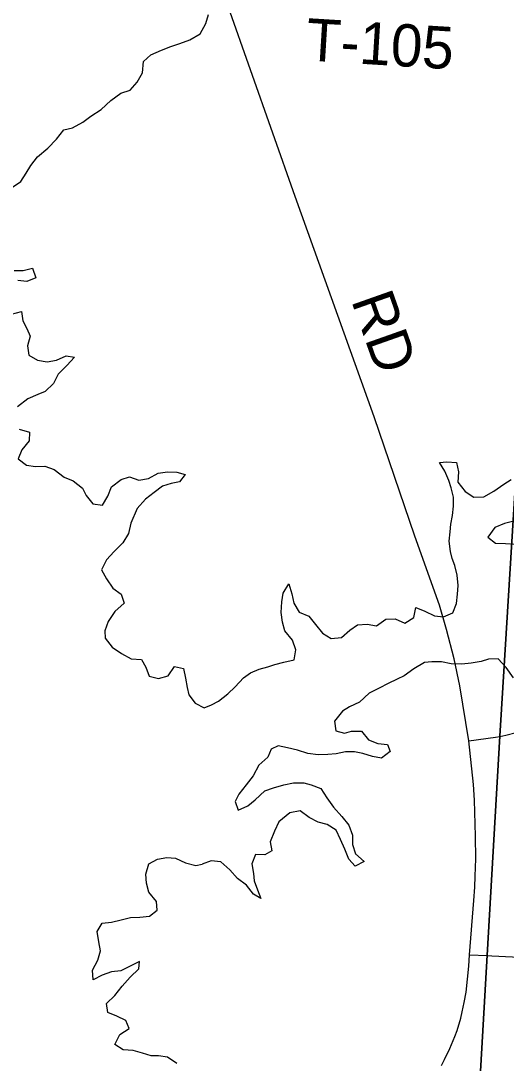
# Model space of a CAD drawing. Extents: x 114604 to 551442, y 316898 to 567001.
# Drawn here: x 218520 to 221964, y 469658 to 477053 of the extents above; entities that cross this region are included whole.
import ezdxf

# ---------------------------------------------------------------- set-up
doc = ezdxf.new("R2010")
doc.units = 0
for name, color, linetype in [('GE_P_Alignment_1000_Cardinal_Points', 7, 'Continuous'), ('GE_P_Alignment_500_Bearings', 7, 'Continuous'), ('GE_P_Alignment_500_Distances', 7, 'Continuous'), ('PM_P_Cells', 7, 'Continuous'), ('PM_P_CL_Double_Solid', 7, 'Continuous'), ('PM_P_Crosswalk', 7, 'Continuous'), ('VG_X_Tree_Line_Lt', 7, 'Continuous')]:
    doc.layers.add(name, color=color, linetype=linetype)

msp = doc.modelspace()

# ---------------------------------------------------------------- linework, layer by layer
at = {"layer": 'GE_P_Alignment_1000_Cardinal_Points'}
for points in [[(221703.6, 470426.2), (221829.7, 470421.5), (221860.8, 470419.8)], [(221860.8, 470419.8), (222104.4, 470407.1), (222382.2, 470392.1), (222523.4, 470385.4), (222636.6, 470378.7), (223150.3, 470353), (223471.1, 470334.9), (223541.7, 470348.6), (223603.3, 470369.6), (223684, 470399.6), (223766.2, 470426.7)]]:
    msp.add_lwpolyline(points, dxfattribs=at)
at = {"layer": 'GE_P_Alignment_500_Bearings'}
for points in [[(221699.8, 471945.3), (221635.6, 472334.3), (221593.5, 472526), (221540.6, 472735.4), (221489.6, 472907.4), (221316.4, 473396.5), (221027.5, 474243.2), (220465.8, 475806.8), (219990.5, 477154.9), (219958.9, 477242.8)], [(221699.8, 471945.3), (221886.9, 471970.4), (221918.7, 471975.8), (221961.5, 471984.6)], [(221961.5, 471984.6), (222034.6, 472005.1)], [(221703.6, 470426.2), (221735.1, 470811), (221740.3, 470907.1), (221744.5, 470984.1), (221747.8, 471107.3), (221747.1, 471269.6), (221738.2, 471523.2), (221731.2, 471636.1), (221699.8, 471945.3)], [(221503.7, 469641.6), (221526.2, 469683.2), (221564.6, 469761.6), (221600, 469846.5), (221615.4, 469889.8), (221641.7, 469977.9), (221652.5, 470022.5), (221666.6, 470089.6), (221679.5, 470161.6), (221698, 470347.1), (221703.6, 470426.2)]]:
    msp.add_lwpolyline(points, dxfattribs=at)
at = {"layer": 'GE_P_Alignment_500_Distances'}
for points in [[(222239.9, 477193.3), (221917.5, 471978.6), (221828.5, 470424.3), (221766.8, 469353.7), (221761.8, 469184.4), (221696.1, 466931.5), (221678.3, 466636.6), (221672.6, 466439), (221653, 466304.7), (221639, 465931), (221599.5, 465247.4), (221497.9, 463622.5), (221474, 463165.5), (221147.5, 458571), (221086.7, 457512.8), (220986.5, 455386.8), (220960.2, 454973.5), (220889.3, 453866.4), (220716.1, 450708.4)], [(221147.5, 458571), (221474, 463165.5), (221497.9, 463622.5), (221599.5, 465247.4), (221639, 465931), (221653, 466304.7), (221672.6, 466439), (221678.3, 466636.6), (221696.1, 466931.5), (221761.8, 469184.4), (221766.8, 469353.7), (221828.5, 470424.3), (221917.5, 471978.6), (222239.9, 477193.3), (225280.2, 477027.4), (225374.7, 477022.7), (225925.2, 476994.9), (227050.1, 476938.1), (228383.1, 476865.8), (229996.4, 476778.2)]]:
    msp.add_lwpolyline(points, dxfattribs=at)
at = {"layer": 'PM_P_Cells'}
msp.add_lwpolyline([(218453.3, 475868.6), (218520.9, 475913.2), (218558.4, 475971.6), (218591.9, 476025.9), (218639.3, 476088.4), (218710.8, 476151), (218772.2, 476213.6), (218825.6, 476280.1), (218887.4, 476294.6), (218959, 476335.3), (219016.6, 476377.8), (219090.2, 476424.4), (219157.6, 476487.1), (219229.1, 476539.7), (219296.8, 476562.3), (219344.3, 476618.8), (219383.7, 476685.2), (219391.1, 476765.3), (219442.7, 476811.8), (219518.3, 476844.4), (219584, 476871), (219647.8, 476891.6), (219719.5, 476918.2), (219793.1, 476960.9), (219832.5, 477033.3), (219851.9, 477097.5)], dxfattribs=at)
at = {"layer": 'VG_X_Tree_Line_Lt'}
for points in [[(218471.5, 475282.9), (218537.4, 475281), (218603.3, 475299.1), (218625.4, 475231.1), (218561.5, 475205), (218497.5, 475210.9)], [(218453.8, 474972.6), (218525.7, 474990.8), (218533.8, 474924.7), (218561.8, 474870.7), (218585.9, 474816.7), (218567.9, 474746.7), (218576, 474680.7), (218638, 474644.7), (218707.9, 474632.8), (218773.8, 474644.9), (218841.7, 474677.1), (218901.7, 474667.2), (218845.8, 474609.1), (218785.9, 474546.9), (218752, 474480.8), (218692.1, 474422.7), (218640.2, 474402.6), (218570.3, 474370.4), (218496.5, 474314.3)], [(218508.6, 474156.2), (218582.5, 474134.3), (218578.6, 474072.3), (218526.7, 474010.2), (218500.8, 473946.1), (218560.8, 473900.2), (218624.8, 473892.3), (218690.7, 473894.4), (218756.6, 473870.5), (218828.6, 473816.5), (218890.6, 473788.6), (218958.6, 473736.7), (218984.6, 473686.7), (219030.6, 473626.8), (219100.5, 473616.9), (219138.4, 473681), (219164.3, 473747), (219232.2, 473799.2), (219292.1, 473817.3), (219358.1, 473793.4), (219426, 473805.5), (219493.9, 473843.6), (219559.8, 473853.8), (219627.7, 473851.9), (219685.7, 473833.9), (219645.8, 473781.9), (219585.8, 473769.7), (219525.9, 473751.6), (219466, 473707.5), (219404.2, 473659.4), (219344.3, 473593.2), (219300.4, 473489.1), (219284.5, 473415), (219244.6, 473350.9), (219182.8, 473288.8), (219126.9, 473228.7), (219093, 473158.6)], [(219093, 473158.6), (219127, 473094.6), (219173.1, 473028.6), (219233, 472984.7), (219253.1, 472922.7), (219187.2, 472862.6), (219139.3, 472792.4), (219115.4, 472724.4), (219117.5, 472672.3), (219167.5, 472608.4), (219233.5, 472564.5), (219303.4, 472526.5), (219375.4, 472522.7), (219407.4, 472466.7), (219431.4, 472402.7), (219497.4, 472386.8), (219565.3, 472406.9), (219611.2, 472473), (219673.1, 472457.1), (219689.2, 472389.1), (219699.2, 472323.1), (219711.2, 472271.1), (219757.3, 472211.1), (219821.2, 472179.2), (219873.1, 472199.3), (219923.1, 472225.4), (219988.9, 472279.5), (220040.8, 472327.6), (220100.7, 472391.8), (220150.6, 472427.9), (220210.5, 472454), (220272.4, 472470.1), (220322.4, 472486.2), (220386.3, 472502.3), (220458.2, 472520.4), (220470.1, 472590.5), (220448, 472658.5), (220392, 472726.4), (220376, 472786.4), (220367.9, 472854.5), (220371.8, 472930.5), (220381.8, 472992.6), (220421.7, 473058.7), (220443.7, 472988.7), (220457.8, 472922.7), (220495.8, 472858.7), (220563.8, 472828.8), (220609.8, 472770.8), (220659.8, 472708.8), (220721.7, 472670.9), (220795.6, 472677.1), (220855.5, 472731.2), (220909.4, 472767.3), (220977.4, 472773.4), (221043.3, 472761.5), (221109.2, 472807.6), (221175.1, 472809.7), (221245.1, 472779.8), (221309, 472820), (221322.9, 472892), (221386.8, 472866.1), (221454.8, 472832.2), (221518.7, 472824.3), (221584.6, 472852.4), (221610.5, 472918.5), (221618.4, 472984.6), (221622.4, 473046.6), (221616.3, 473120.7), (221598.3, 473188.7), (221580.2, 473238.7), (221568.2, 473288.7), (221558.1, 473362.7), (221566.1, 473428.8), (221572, 473482.8), (221581.9, 473544.9), (221589.9, 473608.9), (221589.8, 473674.9), (221573.7, 473739), (221557.7, 473793), (221527.7, 473859), (221489.6, 473920.9), (221543.6, 473925), (221611.5, 473919.1), (221625.6, 473853.1), (221621.6, 473781.1), (221673.6, 473713.1), (221733.6, 473673.2), (221805.6, 473675.3), (221875.4, 473717.4), (221947.3, 473765.6), (221999.2, 473799.7)], [(222083.4, 473519.7), (221951.6, 473487.4), (221883.7, 473459.3), (221833.8, 473389.2), (221887.8, 473347.2), (221959.7, 473345.4), (222031.6, 473341.5)], [(222014.6, 472392.9), (221962.6, 472464.8), (221906.6, 472526.8), (221838.7, 472524.7), (221786.7, 472508.6), (221714.8, 472496.4), (221648.9, 472488.3), (221573, 472492.2), (221505, 472506.1), (221437.1, 472506), (221385.2, 472499.9), (221307.3, 472455.8)], [(221307.3, 472455.8), (221239.4, 472405.6), (221189.5, 472383.5), (221125.6, 472351.4), (221061.7, 472319.3), (220991.8, 472283.1), (220924, 472219), (220852.1, 472186.9), (220802.2, 472154.8), (220746.3, 472084.6), (220754.4, 472016.6), (220816.3, 471998.7), (220866.2, 472012.8), (220936.2, 472012.9), (220986.2, 471952.9), (221054.1, 471927), (221122.1, 471919.1), (221140.1, 471869.1), (221080.2, 471823), (221014.3, 471832.9), (220946.3, 471854.8), (220886.4, 471866.7), (220824.4, 471866.6), (220756.5, 471852.5), (220698.6, 471848.4), (220628.7, 471846.3), (220556.7, 471854.2), (220482.8, 471878.1), (220412.9, 471896), (220344.9, 471909.9), (220295, 471885.8), (220273.1, 471829.7), (220209.2, 471771.6), (220169.3, 471697.5), (220119.5, 471633.3), (220067.6, 471567.2), (220039.7, 471515.1), (220061.7, 471453.1), (220131.6, 471483.3), (220183.5, 471527.4), (220251.3, 471589.5), (220313.3, 471611.6), (220385.2, 471631.8), (220455.1, 471645.9), (220529, 471646), (220580.9, 471632.1), (220648.9, 471606.2), (220690.9, 471540.2), (220738.9, 471474.2), (220796.9, 471408.3), (220847, 471346.4), (220873, 471276.4), (220873.1, 471210.3), (220895.1, 471144.3), (220957.1, 471088.4), (220891.2, 471056.3), (220847.2, 471106.2), (220819.2, 471176.2), (220789.1, 471244.2), (220757.1, 471310.2), (220693.1, 471352.1), (220629.2, 471368), (220565.2, 471399.9), (220501.2, 471447.9), (220429.3, 471433.7), (220349.5, 471369.6), (220319.6, 471303.5), (220289.7, 471229.4), (220301.7, 471165.4), (220251.8, 471137.3), (220183.9, 471139.1), (220158, 471073.1), (220172, 471003), (220176.1, 470951), (220200.1, 470887), (220222.2, 470827), (220170.2, 470857), (220120.2, 470920.9), (220056.2, 470968.8), (220002.2, 471030.8), (219940.2, 471086.7), (219870.3, 471094.6), (219806.4, 471070.5)], [(219626, 469655.3), (219560.1, 469701.3), (219496.1, 469711.2), (219444.2, 469709.1), (219384.2, 469729), (219316.3, 469746.9), (219246.4, 469752.8), (219186.4, 469790.7), (219222.3, 469860.8), (219288.2, 469904.9), (219264.1, 469960.9), (219200.2, 469990.8), (219136.2, 470016.8), (219128.2, 470080.8), (219186, 470138.9), (219237.9, 470205), (219295.8, 470267.2), (219357.6, 470327.3), (219361.6, 470379.4), (219295.7, 470345.2), (219229.8, 470313.1), (219163.9, 470307), (219096, 470282.9), (219032.1, 470248.7), (219028, 470316.8), (219065.9, 470388.9), (219085.8, 470455), (219073.8, 470519), (219061.7, 470593), (219097.6, 470651.1), (219163.5, 470659.2), (219231.4, 470675.3), (219297.3, 470691.4), (219365.3, 470693.6), (219433.2, 470701.7), (219487.1, 470743.8), (219483, 470805.8), (219429, 470871.8), (219411, 470935.8), (219406.9, 470999.8), (219428.8, 471071.9), (219488.7, 471106), (219556.6, 471116.1), (219618.5, 471112.2), (219688.5, 471080.3), (219762.4, 471060.4), (219806.4, 471070.5)]]:
    msp.add_lwpolyline(points, dxfattribs=at)

# ---------------------------------------------------------------- texts
at = {"layer": 'PM_P_CL_Double_Solid'}
msp.add_text('RD', height=300, rotation=289.47322, dxfattribs=at).set_placement((220861.8, 475071.4))
at = {"layer": 'PM_P_Crosswalk'}
msp.add_text('T-105', height=300, rotation=356.49142, dxfattribs=at).set_placement((220537.3, 476772.8))

doc.saveas('drawing.dxf')
